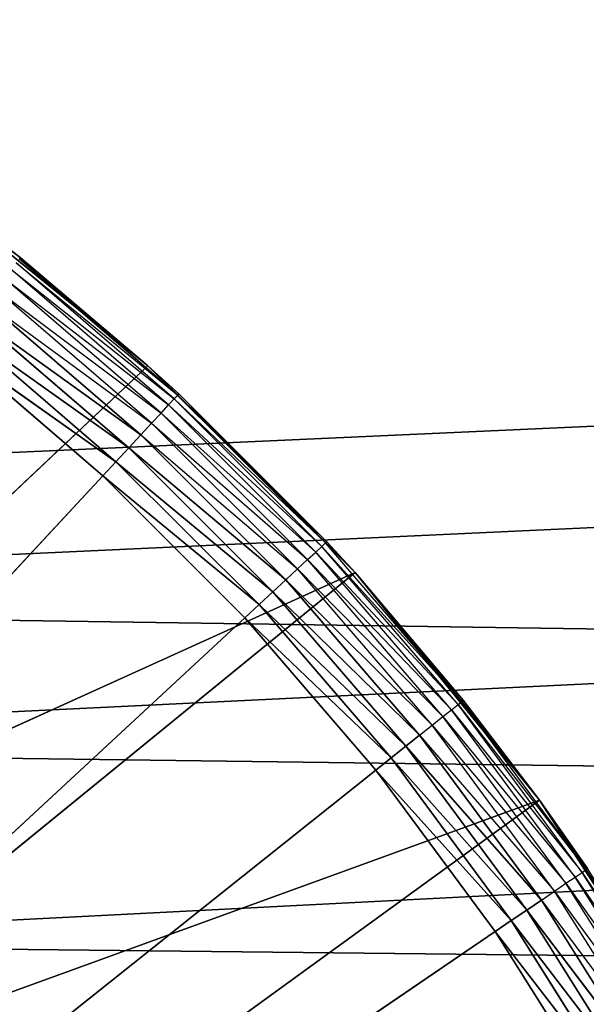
# Model space of a CAD drawing. Extents: x 0.1 to 17.7, y 0.1 to 17.7.
# Tile 264 of 656: x 1.908 to 2.01, y 16.44 to 16.616. Entities that reach past the tile are written whole.
import ezdxf

# ---------------------------------------------------------------- set-up
doc = ezdxf.new("R2010")
doc.units = 0
doc.header["$LTSCALE"] = 2.54
doc.layers.get('0').update_dxf_attribs({"color": 13, "linetype": 'CONTINUOUS'})

# ---------------------------------------------------------------- blocks, each defined once
blk = doc.blocks.new('KOSZ_NA__MIECI_Z_POKRYWK__')
at = {"color": 0}
for p, q in [((1.65754, 16.52681, 10.6), (17.14677, 17.23213, 10.6)), ((1.65754, 16.52681, 10.6), (17.14677, 17.23213, 10.6)), ((1.71647, 16.51102, 10.6), (17.14677, 17.23213, 10.6)), ((1.71647, 16.51102, 10.6), (17.14677, 17.23213, 10.6)), ((17.14677, 17.23213, 10.6), (1.77176, 16.48524, 10.6)), ((17.14677, 17.23213, 10.6), (1.77176, 16.48524, 10.6)), ((1.82174, 16.45025, 10.6), (17.14677, 17.23213, 10.6)), ((1.82174, 16.45025, 10.6), (17.14677, 17.23213, 10.6)), ((1.90851, 16.57305, 10.32), (1.89066, 16.58664, 10.5)), ((1.89066, 16.58664, 10.5), (1.93133, 16.5537, 10.5)), ((1.90851, 16.57305, 10.32), (1.89066, 16.58664, 10.32)), ((1.90851, 16.57305, 10.32), (1.89066, 16.58664, 10.5)), ((1.89066, 16.58664, 10.5), (1.93133, 16.5537, 10.5)), ((1.90851, 16.57305, 10.32), (1.90832, 16.57281, 10.31653)), ((1.93664, 16.54843, 10.31653), (1.90832, 16.57281, 10.31653)), ((1.90851, 16.57305, 10.32), (1.93664, 16.54843, 10.31653)), ((1.93133, 16.5537, 10.32), (1.90851, 16.57305, 10.32)), ((1.90851, 16.57305, 10.32), (1.93133, 16.5537, 10.5)), ((1.90851, 16.57305, 10.32), (1.93133, 16.5537, 10.5)), ((1.93603, 16.54777, 10.31316), (1.90776, 16.5721, 10.31316)), ((1.90776, 16.5721, 10.31316), (1.93664, 16.54843, 10.31653)), ((1.93367, 16.54523, 10.30714), (1.90559, 16.56939, 10.30714)), ((1.90559, 16.56939, 10.30714), (1.93503, 16.54669, 10.31)), ((1.93503, 16.54669, 10.31), (1.90684, 16.57095, 10.31)), ((1.90684, 16.57095, 10.31), (1.93603, 16.54777, 10.31316)), ((1.93199, 16.54342, 10.30468), (1.90406, 16.56746, 10.30468)), ((1.90406, 16.56746, 10.30468), (1.93367, 16.54523, 10.30714)), ((1.90227, 16.56523, 10.30268), (1.93199, 16.54342, 10.30468)), ((1.93005, 16.54133, 10.30268), (1.90227, 16.56523, 10.30268)), ((1.9279, 16.53901, 10.30121), (1.9003, 16.56276, 10.30121)), ((1.9003, 16.56276, 10.30121), (1.93005, 16.54133, 10.30268)), ((1.9003, 16.56276, 10.30121), (1.93005, 16.54133, 10.30268)), ((1.9279, 16.53901, 10.30121), (1.9003, 16.56276, 10.30121)), ((1.92561, 16.53654, 10.3003), (1.89821, 16.56012, 10.3003)), ((1.89821, 16.56012, 10.3003), (1.9279, 16.53901, 10.30121)), ((1.89821, 16.56012, 10.3003), (1.9279, 16.53901, 10.30121)), ((1.92561, 16.53654, 10.3003), (1.89821, 16.56012, 10.3003)), ((1.89604, 16.55741, 10.3), (1.92325, 16.534, 10.3)), ((1.89604, 16.55741, 10.3), (1.92325, 16.534, 10.3)), ((1.89604, 16.55741, 10.3), (1.92561, 16.53654, 10.3003)), ((1.89604, 16.55741, 10.3), (1.92561, 16.53654, 10.3003)), ((1.93133, 16.5537, 10.5), (1.82174, 16.45025, 10.5)), ((1.93133, 16.5537, 10.5), (1.82174, 16.45025, 10.5)), ((1.93133, 16.5537, 10.32), (1.93664, 16.54843, 10.31653)), ((1.93685, 16.54866, 10.32), (1.93133, 16.5537, 10.5)), ((1.93133, 16.5537, 10.5), (1.96834, 16.5167, 10.5)), ((1.93685, 16.54866, 10.32), (1.93133, 16.5537, 10.32)), ((1.93133, 16.5537, 10.32), (1.93133, 16.5537, 10.5)), ((1.93685, 16.54866, 10.32), (1.93133, 16.5537, 10.5)), ((1.93133, 16.5537, 10.32), (1.93133, 16.5537, 10.5)), ((1.93133, 16.5537, 10.5), (1.96834, 16.5167, 10.5)), ((1.93603, 16.54777, 10.31316), (1.93664, 16.54843, 10.31653)), ((1.93685, 16.54866, 10.32), (1.93664, 16.54843, 10.31653)), ((1.96329, 16.52222, 10.32), (1.93664, 16.54843, 10.31653)), ((1.96307, 16.52201, 10.31653), (1.93664, 16.54843, 10.31653)), ((1.96329, 16.52222, 10.32), (1.93685, 16.54866, 10.32)), ((1.93685, 16.54866, 10.32), (1.96834, 16.5167, 10.5)), ((1.93685, 16.54866, 10.32), (1.96834, 16.5167, 10.5)), ((1.93367, 16.54523, 10.30714), (1.93503, 16.54669, 10.31)), ((1.93503, 16.54669, 10.31), (1.93603, 16.54777, 10.31316)), ((1.96133, 16.52039, 10.31), (1.93503, 16.54669, 10.31)), ((1.93503, 16.54669, 10.31), (1.96241, 16.5214, 10.31316)), ((1.96241, 16.5214, 10.31316), (1.93603, 16.54777, 10.31316)), ((1.93603, 16.54777, 10.31316), (1.96307, 16.52201, 10.31653)), ((1.93199, 16.54342, 10.30468), (1.93367, 16.54523, 10.30714)), ((1.95986, 16.51903, 10.30714), (1.93367, 16.54523, 10.30714)), ((1.93367, 16.54523, 10.30714), (1.96133, 16.52039, 10.31)), ((1.93005, 16.54133, 10.30268), (1.93199, 16.54342, 10.30468)), ((1.95805, 16.51736, 10.30468), (1.93199, 16.54342, 10.30468)), ((1.93199, 16.54342, 10.30468), (1.95986, 16.51903, 10.30714)), ((1.9279, 16.53901, 10.30121), (1.93005, 16.54133, 10.30268)), ((1.9279, 16.53901, 10.30121), (1.93005, 16.54133, 10.30268)), ((1.93005, 16.54133, 10.30268), (1.95805, 16.51736, 10.30468)), ((1.95596, 16.51541, 10.30268), (1.93005, 16.54133, 10.30268)), ((1.92561, 16.53654, 10.3003), (1.9279, 16.53901, 10.30121)), ((1.92561, 16.53654, 10.3003), (1.9279, 16.53901, 10.30121)), ((1.95364, 16.51327, 10.30121), (1.9279, 16.53901, 10.30121)), ((1.9279, 16.53901, 10.30121), (1.95596, 16.51541, 10.30268)), ((1.9279, 16.53901, 10.30121), (1.95596, 16.51541, 10.30268)), ((1.95364, 16.51327, 10.30121), (1.9279, 16.53901, 10.30121)), ((1.92325, 16.534, 10.3), (1.92561, 16.53654, 10.3003)), ((1.92325, 16.534, 10.3), (1.92561, 16.53654, 10.3003)), ((1.95118, 16.51098, 10.3003), (1.92561, 16.53654, 10.3003)), ((1.92561, 16.53654, 10.3003), (1.95364, 16.51327, 10.30121)), ((1.92561, 16.53654, 10.3003), (1.95364, 16.51327, 10.30121)), ((1.95118, 16.51098, 10.3003), (1.92561, 16.53654, 10.3003)), ((1.59676, 16.18213, 10.3), (1.92325, 16.534, 10.3)), ((1.59676, 16.18213, 10.3), (1.92325, 16.534, 10.3)), ((1.92325, 16.534, 10.3), (1.94863, 16.50861, 10.3)), ((1.92325, 16.534, 10.3), (1.94863, 16.50861, 10.3)), ((1.92325, 16.534, 10.3), (1.95118, 16.51098, 10.3003)), ((1.92325, 16.534, 10.3), (1.95118, 16.51098, 10.3003)), ((1.96241, 16.5214, 10.31316), (1.96307, 16.52201, 10.31653)), ((1.96329, 16.52222, 10.32), (1.96307, 16.52201, 10.31653)), ((1.96834, 16.5167, 10.32), (1.96307, 16.52201, 10.31653)), ((1.98744, 16.49369, 10.31653), (1.96307, 16.52201, 10.31653)), ((1.96834, 16.5167, 10.32), (1.96329, 16.52222, 10.32)), ((1.96329, 16.52222, 10.32), (1.96834, 16.5167, 10.5)), ((1.96329, 16.52222, 10.32), (1.96834, 16.5167, 10.5)), ((1.95986, 16.51903, 10.30714), (1.96133, 16.52039, 10.31)), ((1.96133, 16.52039, 10.31), (1.96241, 16.5214, 10.31316)), ((1.98559, 16.4922, 10.31), (1.96133, 16.52039, 10.31)), ((1.96133, 16.52039, 10.31), (1.98674, 16.49312, 10.31316)), ((1.98674, 16.49312, 10.31316), (1.96241, 16.5214, 10.31316)), ((1.96241, 16.5214, 10.31316), (1.98744, 16.49369, 10.31653)), ((1.95805, 16.51736, 10.30468), (1.95986, 16.51903, 10.30714)), ((1.98402, 16.49096, 10.30714), (1.95986, 16.51903, 10.30714)), ((1.95986, 16.51903, 10.30714), (1.98559, 16.4922, 10.31)), ((1.96834, 16.5167, 10.5), (1.82174, 16.45025, 10.5)), ((1.96834, 16.5167, 10.5), (1.82174, 16.45025, 10.5)), ((1.96834, 16.5167, 10.5), (1.8519, 16.42172, 10.5)), ((1.96834, 16.5167, 10.5), (1.8519, 16.42172, 10.5)), ((1.95596, 16.51541, 10.30268), (1.95805, 16.51736, 10.30468)), ((1.98209, 16.48942, 10.30468), (1.95805, 16.51736, 10.30468)), ((1.95805, 16.51736, 10.30468), (1.98402, 16.49096, 10.30714)), ((1.96834, 16.5167, 10.32), (1.98744, 16.49369, 10.31653)), ((1.96834, 16.5167, 10.32), (1.96834, 16.5167, 10.5)), ((1.96834, 16.5167, 10.5), (1.98768, 16.49388, 10.32)), ((1.98768, 16.49388, 10.32), (1.96834, 16.5167, 10.32)), ((1.96834, 16.5167, 10.5), (1.98768, 16.49388, 10.32)), ((1.96834, 16.5167, 10.5), (2.00127, 16.47602, 10.5)), ((1.96834, 16.5167, 10.32), (1.96834, 16.5167, 10.5)), ((1.96834, 16.5167, 10.5), (2.00127, 16.47602, 10.5)), ((1.95364, 16.51327, 10.30121), (1.95596, 16.51541, 10.30268)), ((1.95364, 16.51327, 10.30121), (1.95596, 16.51541, 10.30268)), ((1.95596, 16.51541, 10.30268), (1.98209, 16.48942, 10.30468)), ((1.97986, 16.48764, 10.30268), (1.95596, 16.51541, 10.30268)), ((1.95118, 16.51098, 10.3003), (1.95364, 16.51327, 10.30121)), ((1.95118, 16.51098, 10.3003), (1.95364, 16.51327, 10.30121)), ((1.97739, 16.48567, 10.30121), (1.95364, 16.51327, 10.30121)), ((1.95364, 16.51327, 10.30121), (1.97986, 16.48764, 10.30268)), ((1.95364, 16.51327, 10.30121), (1.97986, 16.48764, 10.30268)), ((1.97739, 16.48567, 10.30121), (1.95364, 16.51327, 10.30121)), ((1.71647, 16.51102, 10.5), (15.76787, 16.30184, 10.5)), ((1.71647, 16.51102, 10.5), (15.76787, 16.30184, 10.5)), ((1.94863, 16.50861, 10.3), (1.95118, 16.51098, 10.3003)), ((1.94863, 16.50861, 10.3), (1.95118, 16.51098, 10.3003)), ((1.97476, 16.48357, 10.3003), (1.95118, 16.51098, 10.3003)), ((1.95118, 16.51098, 10.3003), (1.97739, 16.48567, 10.30121)), ((1.95118, 16.51098, 10.3003), (1.97739, 16.48567, 10.30121)), ((1.97476, 16.48357, 10.3003), (1.95118, 16.51098, 10.3003)), ((1.94863, 16.50861, 10.3), (1.59676, 16.18213, 10.3)), ((1.94863, 16.50861, 10.3), (1.59676, 16.18213, 10.3)), ((1.94863, 16.50861, 10.3), (1.97204, 16.48141, 10.3)), ((1.94863, 16.50861, 10.3), (1.97204, 16.48141, 10.3)), ((1.94863, 16.50861, 10.3), (1.97476, 16.48357, 10.3003)), ((1.94863, 16.50861, 10.3), (1.97476, 16.48357, 10.3003)), ((1.98674, 16.49312, 10.31316), (1.98744, 16.49369, 10.31653)), ((1.98768, 16.49388, 10.32), (1.98744, 16.49369, 10.31653)), ((2.00963, 16.46362, 10.31653), (1.98744, 16.49369, 10.31653)), ((1.98744, 16.49369, 10.31653), (2.00127, 16.47602, 10.32)), ((2.00127, 16.47602, 10.5), (1.98768, 16.49388, 10.32)), ((2.00127, 16.47602, 10.5), (1.98768, 16.49388, 10.32)), ((2.00127, 16.47602, 10.32), (1.98768, 16.49388, 10.32)), ((1.98402, 16.49096, 10.30714), (1.98559, 16.4922, 10.31)), ((1.98559, 16.4922, 10.31), (1.98674, 16.49312, 10.31316)), ((2.00767, 16.46228, 10.31), (1.98559, 16.4922, 10.31)), ((1.98559, 16.4922, 10.31), (2.00889, 16.46311, 10.31316)), ((2.00889, 16.46311, 10.31316), (1.98674, 16.49312, 10.31316)), ((1.98674, 16.49312, 10.31316), (2.00963, 16.46362, 10.31653)), ((1.98209, 16.48942, 10.30468), (1.98402, 16.49096, 10.30714)), ((2.00602, 16.46115, 10.30714), (1.98402, 16.49096, 10.30714)), ((1.98402, 16.49096, 10.30714), (2.00767, 16.46228, 10.31)), ((1.97986, 16.48764, 10.30268), (1.98209, 16.48942, 10.30468)), ((2.00398, 16.45977, 10.30468), (1.98209, 16.48942, 10.30468)), ((1.98209, 16.48942, 10.30468), (2.00602, 16.46115, 10.30714)), ((1.97739, 16.48567, 10.30121), (1.97986, 16.48764, 10.30268)), ((1.97739, 16.48567, 10.30121), (1.97986, 16.48764, 10.30268)), ((1.97986, 16.48764, 10.30268), (2.00398, 16.45977, 10.30468)), ((2.00162, 16.45816, 10.30268), (1.97986, 16.48764, 10.30268)), ((1.77176, 16.48524, 10.5), (15.76787, 16.30184, 10.5)), ((1.77176, 16.48524, 10.5), (15.76787, 16.30184, 10.5)), ((1.97476, 16.48357, 10.3003), (1.97739, 16.48567, 10.30121)), ((1.97476, 16.48357, 10.3003), (1.97739, 16.48567, 10.30121)), ((1.99901, 16.45638, 10.30121), (1.97739, 16.48567, 10.30121)), ((1.97739, 16.48567, 10.30121), (2.00162, 16.45816, 10.30268)), ((1.97739, 16.48567, 10.30121), (2.00162, 16.45816, 10.30268)), ((1.99901, 16.45638, 10.30121), (1.97739, 16.48567, 10.30121)), ((1.97204, 16.48141, 10.3), (1.97476, 16.48357, 10.3003)), ((1.97204, 16.48141, 10.3), (1.97476, 16.48357, 10.3003)), ((1.99623, 16.45448, 10.3003), (1.97476, 16.48357, 10.3003)), ((1.97476, 16.48357, 10.3003), (1.99901, 16.45638, 10.30121)), ((1.97476, 16.48357, 10.3003), (1.99901, 16.45638, 10.30121)), ((1.99623, 16.45448, 10.3003), (1.97476, 16.48357, 10.3003)), ((1.97204, 16.48141, 10.3), (1.59676, 16.18213, 10.3)), ((1.97204, 16.48141, 10.3), (1.59676, 16.18213, 10.3)), ((1.97204, 16.48141, 10.3), (1.99336, 16.45252, 10.3)), ((1.97204, 16.48141, 10.3), (1.99336, 16.45252, 10.3)), ((1.97204, 16.48141, 10.3), (1.99623, 16.45448, 10.3003)), ((1.97204, 16.48141, 10.3), (1.99623, 16.45448, 10.3003)), ((2.00127, 16.47602, 10.5), (1.8519, 16.42172, 10.5)), ((2.00127, 16.47602, 10.5), (1.8519, 16.42172, 10.5)), ((2.00127, 16.47602, 10.5), (1.87992, 16.38786, 10.5)), ((2.00127, 16.47602, 10.5), (1.87992, 16.38786, 10.5)), ((2.00127, 16.47602, 10.32), (2.00963, 16.46362, 10.31653)), ((2.00988, 16.46379, 10.32), (2.00127, 16.47602, 10.5)), ((2.00127, 16.47602, 10.5), (2.02978, 16.43213, 10.5)), ((2.00127, 16.47602, 10.5), (2.00127, 16.47602, 10.32)), ((2.00127, 16.47602, 10.5), (2.00127, 16.47602, 10.32)), ((2.00988, 16.46379, 10.32), (2.00127, 16.47602, 10.5)), ((2.00988, 16.46379, 10.32), (2.00127, 16.47602, 10.32)), ((2.00127, 16.47602, 10.5), (2.02978, 16.43213, 10.5)), ((2.00889, 16.46311, 10.31316), (2.00963, 16.46362, 10.31653)), ((2.00988, 16.46379, 10.32), (2.00963, 16.46362, 10.31653)), ((2.02978, 16.43213, 10.32), (2.00963, 16.46362, 10.31653)), ((2.02951, 16.43198, 10.31653), (2.00963, 16.46362, 10.31653)), ((2.00602, 16.46115, 10.30714), (2.00767, 16.46228, 10.31)), ((2.00767, 16.46228, 10.31), (2.00889, 16.46311, 10.31316)), ((2.02746, 16.43079, 10.31), (2.00767, 16.46228, 10.31)), ((2.00767, 16.46228, 10.31), (2.02873, 16.43153, 10.31316)), ((2.02873, 16.43153, 10.31316), (2.00889, 16.46311, 10.31316)), ((2.00889, 16.46311, 10.31316), (2.02951, 16.43198, 10.31653)), ((2.00398, 16.45977, 10.30468), (2.00602, 16.46115, 10.30714)), ((2.02573, 16.42979, 10.30714), (2.00602, 16.46115, 10.30714)), ((2.00602, 16.46115, 10.30714), (2.02746, 16.43079, 10.31)), ((2.00162, 16.45816, 10.30268), (2.00398, 16.45977, 10.30468)), ((2.02359, 16.42856, 10.30468), (2.00398, 16.45977, 10.30468)), ((2.00398, 16.45977, 10.30468), (2.02573, 16.42979, 10.30714)), ((1.99901, 16.45638, 10.30121), (2.00162, 16.45816, 10.30268)), ((1.99901, 16.45638, 10.30121), (2.00162, 16.45816, 10.30268)), ((2.00162, 16.45816, 10.30268), (2.02359, 16.42856, 10.30468)), ((2.02112, 16.42713, 10.30268), (2.00162, 16.45816, 10.30268)), ((1.99623, 16.45448, 10.3003), (1.99901, 16.45638, 10.30121)), ((1.99623, 16.45448, 10.3003), (1.99901, 16.45638, 10.30121)), ((2.01838, 16.42555, 10.30121), (1.99901, 16.45638, 10.30121)), ((1.99901, 16.45638, 10.30121), (2.02112, 16.42713, 10.30268)), ((1.99901, 16.45638, 10.30121), (2.02112, 16.42713, 10.30268)), ((2.01838, 16.42555, 10.30121), (1.99901, 16.45638, 10.30121)), ((1.99336, 16.45252, 10.3), (1.99623, 16.45448, 10.3003)), ((1.99336, 16.45252, 10.3), (1.99623, 16.45448, 10.3003)), ((2.01546, 16.42387, 10.3003), (1.99623, 16.45448, 10.3003)), ((1.99623, 16.45448, 10.3003), (2.01838, 16.42555, 10.30121)), ((1.99623, 16.45448, 10.3003), (2.01838, 16.42555, 10.30121)), ((2.01546, 16.42387, 10.3003), (1.99623, 16.45448, 10.3003)), ((1.59676, 16.18213, 10.3), (1.99336, 16.45252, 10.3)), ((1.59676, 16.18213, 10.3), (1.99336, 16.45252, 10.3)), ((1.99336, 16.45252, 10.3), (2.01246, 16.42213, 10.3)), ((1.99336, 16.45252, 10.3), (2.01246, 16.42213, 10.3)), ((1.99336, 16.45252, 10.3), (2.01546, 16.42387, 10.3003)), ((1.99336, 16.45252, 10.3), (2.01546, 16.42387, 10.3003)), ((1.82174, 16.45025, 10.5), (15.76787, 16.30184, 10.5)), ((1.82174, 16.45025, 10.5), (15.76787, 16.30184, 10.5))]:
    blk.add_line(p, q, dxfattribs=at)
mesh = blk.add_polyface(dxfattribs=at)
corners = [(8.50284, 8.81267, 31.6), (8.49676, 8.88213, 31.6), (0.29676, 17.48213, 31.6)]
mesh.append_faces([[corners[k] for k in face] for face in [(0, 1, 2)]], dxfattribs={"color": 0})
mesh = blk.add_polyface(dxfattribs=at)
corners = [(8.50284, 8.81267, 31.6), (0.29676, 17.48213, 31.6), (0.29676, 0.28213, 31.6)]
mesh.append_faces([[corners[k] for k in face] for face in [(0, 1, 2)]], dxfattribs={"color": 0})
mesh = blk.add_polyface(dxfattribs=at)
corners = [(8.50284, 8.95159, 31.6), (0.29676, 17.48213, 31.6), (8.49676, 8.88213, 31.6)]
mesh.append_faces([[corners[k] for k in face] for face in [(0, 1, 2)]], dxfattribs={"color": 0})
mesh = blk.add_polyface(dxfattribs=at)
corners = [(8.52089, 9.01894, 31.6), (0.29676, 17.48213, 31.6), (8.50284, 8.95159, 31.6)]
mesh.append_faces([[corners[k] for k in face] for face in [(0, 1, 2)]], dxfattribs={"color": 0})
mesh = blk.add_polyface(dxfattribs=at)
corners = [(8.55035, 9.08213, 31.6), (0.29676, 17.48213, 31.6), (8.52089, 9.01894, 31.6)]
mesh.append_faces([[corners[k] for k in face] for face in [(0, 1, 2)]], dxfattribs={"color": 0})
mesh = blk.add_polyface(dxfattribs=at)
corners = [(8.59035, 9.13924, 31.6), (0.29676, 17.48213, 31.6), (8.55035, 9.08213, 31.6)]
mesh.append_faces([[corners[k] for k in face] for face in [(0, 1, 2)]], dxfattribs={"color": 0})
mesh = blk.add_polyface(dxfattribs=at)
corners = [(8.63965, 9.18855, 31.6), (0.29676, 17.48213, 31.6), (8.59035, 9.13924, 31.6)]
mesh.append_faces([[corners[k] for k in face] for face in [(0, 1, 2)]], dxfattribs={"color": 0})
mesh = blk.add_polyface(dxfattribs=at)
corners = [(8.69676, 9.22854, 31.6), (0.29676, 17.48213, 31.6), (8.63965, 9.18855, 31.6)]
mesh.append_faces([[corners[k] for k in face] for face in [(0, 1, 2)]], dxfattribs={"color": 0})
mesh = blk.add_polyface(dxfattribs=at)
corners = [(8.75996, 9.25801, 31.6), (0.29676, 17.48213, 31.6), (8.69676, 9.22854, 31.6)]
mesh.append_faces([[corners[k] for k in face] for face in [(0, 1, 2)]], dxfattribs={"color": 0})
mesh = blk.add_polyface(dxfattribs=at)
corners = [(8.82731, 9.27605, 31.6), (0.29676, 17.48213, 31.6), (8.75996, 9.25801, 31.6)]
mesh.append_faces([[corners[k] for k in face] for face in [(0, 1, 2)]], dxfattribs={"color": 0})
mesh = blk.add_polyface(dxfattribs=at)
corners = [(17.49677, 17.48213, 31.6), (0.29676, 17.48213, 31.6), (8.82731, 9.27605, 31.6)]
mesh.append_faces([[corners[k] for k in face] for face in [(0, 1, 2)]], dxfattribs={"color": 0})
mesh = blk.add_polyface(dxfattribs=at)
corners = [(17.49677, 0.28213, 31.5), (0.29676, 0.28213, 31.5), (0.29676, 17.48213, 31.5)]
mesh.append_faces([[corners[k] for k in face] for face in [(0, 1, 2)]], dxfattribs={"color": 0})
mesh = blk.add_polyface(dxfattribs=at)
corners = [(17.49677, 0.28213, 31.5), (0.29676, 17.48213, 31.5), (17.49677, 17.48213, 31.5)]
mesh.append_faces([[corners[k] for k in face] for face in [(0, 1, 2)]], dxfattribs={"color": 0})
mesh = blk.add_polyface(dxfattribs=at)
corners = [(15.92177, 16.48524, 10.5), (15.87179, 16.45025, 10.5), (0.54677, 17.23213, 10.5)]
mesh.append_faces([[corners[k] for k in face] for face in [(0, 1, 2)]], dxfattribs={"color": 0})
mesh = blk.add_polyface(dxfattribs=at)
corners = [(15.87179, 16.45025, 10.5), (15.82865, 16.40711, 10.5), (0.54677, 17.23213, 10.5)]
mesh.append_faces([[corners[k] for k in face] for face in [(0, 1, 2)]], dxfattribs={"color": 0})
mesh = blk.add_polyface(dxfattribs=at)
corners = [(15.82865, 16.40711, 10.5), (15.79366, 16.35713, 10.5), (0.54677, 17.23213, 10.5)]
mesh.append_faces([[corners[k] for k in face] for face in [(0, 1, 2)]], dxfattribs={"color": 0})
mesh = blk.add_polyface(dxfattribs=at)
corners = [(15.79366, 16.35713, 10.5), (15.76787, 16.30184, 10.5), (0.54677, 17.23213, 10.5)]
mesh.append_faces([[corners[k] for k in face] for face in [(0, 1, 2)]], dxfattribs={"color": 0})
mesh = blk.add_polyface(dxfattribs=at)
corners = [(17.14677, 17.23213, 10.5), (16.03599, 16.52681, 10.5), (0.54677, 17.23213, 10.5)]
mesh.append_faces([[corners[k] for k in face] for face in [(0, 1, 2)]], dxfattribs={"color": 0})
mesh = blk.add_polyface(dxfattribs=at)
corners = [(16.03599, 16.52681, 10.5), (15.97706, 16.51102, 10.5), (0.54677, 17.23213, 10.5)]
mesh.append_faces([[corners[k] for k in face] for face in [(0, 1, 2)]], dxfattribs={"color": 0})
mesh = blk.add_polyface(dxfattribs=at)
corners = [(15.97706, 16.51102, 10.5), (15.92177, 16.48524, 10.5), (0.54677, 17.23213, 10.5)]
mesh.append_faces([[corners[k] for k in face] for face in [(0, 1, 2)]], dxfattribs={"color": 0})
mesh = blk.add_polyface(dxfattribs=at)
corners = [(15.76787, 16.30184, 10.5), (1.71647, 16.51102, 10.5), (0.54677, 17.23213, 10.5)]
mesh.append_faces([[corners[k] for k in face] for face in [(0, 1, 2)]], dxfattribs={"color": 0})
mesh = blk.add_polyface(dxfattribs=at)
corners = [(17.14677, 17.23213, 10.6), (0.54677, 17.23213, 10.6), (1.65754, 16.52681, 10.6)]
mesh.append_faces([[corners[k] for k in face] for face in [(0, 1, 2)]], dxfattribs={"color": 0})
mesh = blk.add_polyface(dxfattribs=at)
corners = [(17.14677, 17.23213, 10.6), (1.65754, 16.52681, 10.6), (1.71647, 16.51102, 10.6)]
mesh.append_faces([[corners[k] for k in face] for face in [(0, 1, 2)]], dxfattribs={"color": 0})
mesh = blk.add_polyface(dxfattribs=at)
corners = [(17.14677, 17.23213, 10.6), (1.71647, 16.51102, 10.6), (1.77176, 16.48524, 10.6)]
mesh.append_faces([[corners[k] for k in face] for face in [(0, 1, 2)]], dxfattribs={"color": 0})
mesh = blk.add_polyface(dxfattribs=at)
corners = [(17.14677, 17.23213, 10.6), (1.77176, 16.48524, 10.6), (1.82174, 16.45025, 10.6)]
mesh.append_faces([[corners[k] for k in face] for face in [(0, 1, 2)]], dxfattribs={"color": 0})
mesh = blk.add_polyface(dxfattribs=at)
corners = [(17.14677, 17.23213, 10.6), (1.82174, 16.45025, 10.6), (1.86488, 16.40711, 10.6)]
mesh.append_faces([[corners[k] for k in face] for face in [(0, 1, 2)]], dxfattribs={"color": 0})
mesh = blk.add_polyface(dxfattribs=at)
corners = [(17.14677, 17.23213, 10.6), (1.86488, 16.40711, 10.6), (1.89987, 16.35713, 10.6)]
mesh.append_faces([[corners[k] for k in face] for face in [(0, 1, 2)]], dxfattribs={"color": 0})
mesh = blk.add_polyface(dxfattribs=at)
corners = [(17.14677, 17.23213, 10.6), (1.89987, 16.35713, 10.6), (1.92566, 16.30184, 10.6)]
mesh.append_faces([[corners[k] for k in face] for face in [(0, 1, 2)]], dxfattribs={"color": 0})
mesh = blk.add_polyface(dxfattribs=at)
corners = [(17.14677, 17.23213, 10.6), (1.92566, 16.30184, 10.6), (15.97706, 16.51102, 10.6)]
mesh.append_faces([[corners[k] for k in face] for face in [(0, 1, 2)]], dxfattribs={"color": 0})
mesh = blk.add_polyface(dxfattribs=at)
corners = [(1.93133, 16.5537, 10.5), (1.89066, 16.58664, 10.5), (1.82174, 16.45025, 10.5)]
mesh.append_faces([[corners[k] for k in face] for face in [(0, 1, 2)]], dxfattribs={"color": 0})
mesh = blk.add_polyface(dxfattribs=at)
corners = [(1.93133, 16.5537, 10.5), (1.90851, 16.57305, 10.32), (1.89066, 16.58664, 10.5)]
mesh.append_faces([[corners[k] for k in face] for face in [(0, 1, 2)]], dxfattribs={"color": 0})
mesh = blk.add_polyface(dxfattribs=at)
corners = [(1.89066, 16.58664, 10.5), (1.90851, 16.57305, 10.32), (1.89066, 16.58664, 10.32)]
mesh.append_faces([[corners[k] for k in face] for face in [(0, 1, 2)]], dxfattribs={"color": 0})
mesh = blk.add_polyface(dxfattribs=at)
corners = [(1.93133, 16.5537, 10.5), (1.93133, 16.5537, 10.32), (1.90851, 16.57305, 10.32)]
mesh.append_faces([[corners[k] for k in face] for face in [(0, 1, 2)]], dxfattribs={"color": 0})
mesh = blk.add_polyface(dxfattribs=at)
corners = [(1.93005, 16.54133, 10.30268), (1.9003, 16.56276, 10.30121), (1.90227, 16.56523, 10.30268)]
mesh.append_faces([[corners[k] for k in face] for face in [(0, 1, 2)]], dxfattribs={"color": 0})
mesh = blk.add_polyface(dxfattribs=at)
corners = [(1.9279, 16.53901, 10.30121), (1.89821, 16.56012, 10.3003), (1.9003, 16.56276, 10.30121)]
mesh.append_faces([[corners[k] for k in face] for face in [(0, 1, 2)]], dxfattribs={"color": 0})
mesh = blk.add_polyface(dxfattribs=at)
corners = [(1.93005, 16.54133, 10.30268), (1.9279, 16.53901, 10.30121), (1.9003, 16.56276, 10.30121)]
mesh.append_faces([[corners[k] for k in face] for face in [(0, 1, 2)]], dxfattribs={"color": 0})
mesh = blk.add_polyface(dxfattribs=at)
corners = [(1.92561, 16.53654, 10.3003), (1.89604, 16.55741, 10.3), (1.89821, 16.56012, 10.3003)]
mesh.append_faces([[corners[k] for k in face] for face in [(0, 1, 2)]], dxfattribs={"color": 0})
mesh = blk.add_polyface(dxfattribs=at)
corners = [(1.9279, 16.53901, 10.30121), (1.92561, 16.53654, 10.3003), (1.89821, 16.56012, 10.3003)]
mesh.append_faces([[corners[k] for k in face] for face in [(0, 1, 2)]], dxfattribs={"color": 0})
mesh = blk.add_polyface(dxfattribs=at)
corners = [(1.92325, 16.534, 10.3), (1.59676, 16.18213, 10.3), (1.89604, 16.55741, 10.3)]
mesh.append_faces([[corners[k] for k in face] for face in [(0, 1, 2)]], dxfattribs={"color": 0})
mesh = blk.add_polyface(dxfattribs=at)
corners = [(1.92561, 16.53654, 10.3003), (1.92325, 16.534, 10.3), (1.89604, 16.55741, 10.3)]
mesh.append_faces([[corners[k] for k in face] for face in [(0, 1, 2)]], dxfattribs={"color": 0})
mesh = blk.add_polyface(dxfattribs=at)
corners = [(1.96834, 16.5167, 10.5), (1.93133, 16.5537, 10.5), (1.82174, 16.45025, 10.5)]
mesh.append_faces([[corners[k] for k in face] for face in [(0, 1, 2)]], dxfattribs={"color": 0})
mesh = blk.add_polyface(dxfattribs=at)
corners = [(1.93133, 16.5537, 10.5), (1.96834, 16.5167, 10.5), (1.93685, 16.54866, 10.32)]
mesh.append_faces([[corners[k] for k in face] for face in [(0, 1, 2)]], dxfattribs={"color": 0})
mesh = blk.add_polyface(dxfattribs=at)
corners = [(1.93133, 16.5537, 10.5), (1.93685, 16.54866, 10.32), (1.93133, 16.5537, 10.32)]
mesh.append_faces([[corners[k] for k in face] for face in [(0, 1, 2)]], dxfattribs={"color": 0})
mesh = blk.add_polyface(dxfattribs=at)
corners = [(1.96834, 16.5167, 10.5), (1.96329, 16.52222, 10.32), (1.93685, 16.54866, 10.32)]
mesh.append_faces([[corners[k] for k in face] for face in [(0, 1, 2)]], dxfattribs={"color": 0})
mesh = blk.add_polyface(dxfattribs=at)
corners = [(1.95596, 16.51541, 10.30268), (1.9279, 16.53901, 10.30121), (1.93005, 16.54133, 10.30268)]
mesh.append_faces([[corners[k] for k in face] for face in [(0, 1, 2)]], dxfattribs={"color": 0})
mesh = blk.add_polyface(dxfattribs=at)
corners = [(1.95364, 16.51327, 10.30121), (1.92561, 16.53654, 10.3003), (1.9279, 16.53901, 10.30121)]
mesh.append_faces([[corners[k] for k in face] for face in [(0, 1, 2)]], dxfattribs={"color": 0})
mesh = blk.add_polyface(dxfattribs=at)
corners = [(1.95596, 16.51541, 10.30268), (1.95364, 16.51327, 10.30121), (1.9279, 16.53901, 10.30121)]
mesh.append_faces([[corners[k] for k in face] for face in [(0, 1, 2)]], dxfattribs={"color": 0})
mesh = blk.add_polyface(dxfattribs=at)
corners = [(1.95118, 16.51098, 10.3003), (1.92325, 16.534, 10.3), (1.92561, 16.53654, 10.3003)]
mesh.append_faces([[corners[k] for k in face] for face in [(0, 1, 2)]], dxfattribs={"color": 0})
mesh = blk.add_polyface(dxfattribs=at)
corners = [(1.95364, 16.51327, 10.30121), (1.95118, 16.51098, 10.3003), (1.92561, 16.53654, 10.3003)]
mesh.append_faces([[corners[k] for k in face] for face in [(0, 1, 2)]], dxfattribs={"color": 0})
mesh = blk.add_polyface(dxfattribs=at)
corners = [(1.94863, 16.50861, 10.3), (1.59676, 16.18213, 10.3), (1.92325, 16.534, 10.3)]
mesh.append_faces([[corners[k] for k in face] for face in [(0, 1, 2)]], dxfattribs={"color": 0})
mesh = blk.add_polyface(dxfattribs=at)
corners = [(1.95118, 16.51098, 10.3003), (1.94863, 16.50861, 10.3), (1.92325, 16.534, 10.3)]
mesh.append_faces([[corners[k] for k in face] for face in [(0, 1, 2)]], dxfattribs={"color": 0})
mesh = blk.add_polyface(dxfattribs=at)
corners = [(1.96329, 16.52222, 10.32), (1.96834, 16.5167, 10.5), (1.96834, 16.5167, 10.32)]
mesh.append_faces([[corners[k] for k in face] for face in [(0, 1, 2)]], dxfattribs={"color": 0})
mesh = blk.add_polyface(dxfattribs=at)
corners = [(1.96834, 16.5167, 10.5), (1.82174, 16.45025, 10.5), (1.8519, 16.42172, 10.5)]
mesh.append_faces([[corners[k] for k in face] for face in [(0, 1, 2)]], dxfattribs={"color": 0})
mesh = blk.add_polyface(dxfattribs=at)
corners = [(2.00127, 16.47602, 10.5), (1.96834, 16.5167, 10.5), (1.8519, 16.42172, 10.5)]
mesh.append_faces([[corners[k] for k in face] for face in [(0, 1, 2)]], dxfattribs={"color": 0})
mesh = blk.add_polyface(dxfattribs=at)
corners = [(1.96834, 16.5167, 10.5), (1.98768, 16.49388, 10.32), (1.96834, 16.5167, 10.32)]
mesh.append_faces([[corners[k] for k in face] for face in [(0, 1, 2)]], dxfattribs={"color": 0})
mesh = blk.add_polyface(dxfattribs=at)
corners = [(1.96834, 16.5167, 10.5), (2.00127, 16.47602, 10.5), (1.98768, 16.49388, 10.32)]
mesh.append_faces([[corners[k] for k in face] for face in [(0, 1, 2)]], dxfattribs={"color": 0})
mesh = blk.add_polyface(dxfattribs=at)
corners = [(1.97986, 16.48764, 10.30268), (1.95364, 16.51327, 10.30121), (1.95596, 16.51541, 10.30268)]
mesh.append_faces([[corners[k] for k in face] for face in [(0, 1, 2)]], dxfattribs={"color": 0})
mesh = blk.add_polyface(dxfattribs=at)
corners = [(1.97739, 16.48567, 10.30121), (1.95118, 16.51098, 10.3003), (1.95364, 16.51327, 10.30121)]
mesh.append_faces([[corners[k] for k in face] for face in [(0, 1, 2)]], dxfattribs={"color": 0})
mesh = blk.add_polyface(dxfattribs=at)
corners = [(1.97986, 16.48764, 10.30268), (1.97739, 16.48567, 10.30121), (1.95364, 16.51327, 10.30121)]
mesh.append_faces([[corners[k] for k in face] for face in [(0, 1, 2)]], dxfattribs={"color": 0})
mesh = blk.add_polyface(dxfattribs=at)
corners = [(15.76787, 16.30184, 10.5), (1.77176, 16.48524, 10.5), (1.71647, 16.51102, 10.5)]
mesh.append_faces([[corners[k] for k in face] for face in [(0, 1, 2)]], dxfattribs={"color": 0})
mesh = blk.add_polyface(dxfattribs=at)
corners = [(15.97706, 16.51102, 10.6), (1.92566, 16.30184, 10.6), (15.92177, 16.48524, 10.6)]
mesh.append_faces([[corners[k] for k in face] for face in [(0, 1, 2)]], dxfattribs={"color": 0})
mesh = blk.add_polyface(dxfattribs=at)
corners = [(1.97476, 16.48357, 10.3003), (1.94863, 16.50861, 10.3), (1.95118, 16.51098, 10.3003)]
mesh.append_faces([[corners[k] for k in face] for face in [(0, 1, 2)]], dxfattribs={"color": 0})
mesh = blk.add_polyface(dxfattribs=at)
corners = [(1.97739, 16.48567, 10.30121), (1.97476, 16.48357, 10.3003), (1.95118, 16.51098, 10.3003)]
mesh.append_faces([[corners[k] for k in face] for face in [(0, 1, 2)]], dxfattribs={"color": 0})
mesh = blk.add_polyface(dxfattribs=at)
corners = [(1.97204, 16.48141, 10.3), (1.59676, 16.18213, 10.3), (1.94863, 16.50861, 10.3)]
mesh.append_faces([[corners[k] for k in face] for face in [(0, 1, 2)]], dxfattribs={"color": 0})
mesh = blk.add_polyface(dxfattribs=at)
corners = [(1.97476, 16.48357, 10.3003), (1.97204, 16.48141, 10.3), (1.94863, 16.50861, 10.3)]
mesh.append_faces([[corners[k] for k in face] for face in [(0, 1, 2)]], dxfattribs={"color": 0})
mesh = blk.add_polyface(dxfattribs=at)
corners = [(1.98768, 16.49388, 10.32), (2.00127, 16.47602, 10.5), (2.00127, 16.47602, 10.32)]
mesh.append_faces([[corners[k] for k in face] for face in [(0, 1, 2)]], dxfattribs={"color": 0})
mesh = blk.add_polyface(dxfattribs=at)
corners = [(2.00162, 16.45816, 10.30268), (1.97739, 16.48567, 10.30121), (1.97986, 16.48764, 10.30268)]
mesh.append_faces([[corners[k] for k in face] for face in [(0, 1, 2)]], dxfattribs={"color": 0})
mesh = blk.add_polyface(dxfattribs=at)
corners = [(15.76787, 16.30184, 10.5), (1.82174, 16.45025, 10.5), (1.77176, 16.48524, 10.5)]
mesh.append_faces([[corners[k] for k in face] for face in [(0, 1, 2)]], dxfattribs={"color": 0})
mesh = blk.add_polyface(dxfattribs=at)
corners = [(15.92177, 16.48524, 10.6), (1.92566, 16.30184, 10.6), (15.87179, 16.45025, 10.6)]
mesh.append_faces([[corners[k] for k in face] for face in [(0, 1, 2)]], dxfattribs={"color": 0})
mesh = blk.add_polyface(dxfattribs=at)
corners = [(1.99901, 16.45638, 10.30121), (1.97476, 16.48357, 10.3003), (1.97739, 16.48567, 10.30121)]
mesh.append_faces([[corners[k] for k in face] for face in [(0, 1, 2)]], dxfattribs={"color": 0})
mesh = blk.add_polyface(dxfattribs=at)
corners = [(2.00162, 16.45816, 10.30268), (1.99901, 16.45638, 10.30121), (1.97739, 16.48567, 10.30121)]
mesh.append_faces([[corners[k] for k in face] for face in [(0, 1, 2)]], dxfattribs={"color": 0})
mesh = blk.add_polyface(dxfattribs=at)
corners = [(1.99623, 16.45448, 10.3003), (1.97204, 16.48141, 10.3), (1.97476, 16.48357, 10.3003)]
mesh.append_faces([[corners[k] for k in face] for face in [(0, 1, 2)]], dxfattribs={"color": 0})
mesh = blk.add_polyface(dxfattribs=at)
corners = [(1.99901, 16.45638, 10.30121), (1.99623, 16.45448, 10.3003), (1.97476, 16.48357, 10.3003)]
mesh.append_faces([[corners[k] for k in face] for face in [(0, 1, 2)]], dxfattribs={"color": 0})
mesh = blk.add_polyface(dxfattribs=at)
corners = [(1.99336, 16.45252, 10.3), (1.59676, 16.18213, 10.3), (1.97204, 16.48141, 10.3)]
mesh.append_faces([[corners[k] for k in face] for face in [(0, 1, 2)]], dxfattribs={"color": 0})
mesh = blk.add_polyface(dxfattribs=at)
corners = [(1.99623, 16.45448, 10.3003), (1.99336, 16.45252, 10.3), (1.97204, 16.48141, 10.3)]
mesh.append_faces([[corners[k] for k in face] for face in [(0, 1, 2)]], dxfattribs={"color": 0})
mesh = blk.add_polyface(dxfattribs=at)
corners = [(2.00127, 16.47602, 10.5), (1.8519, 16.42172, 10.5), (1.87992, 16.38786, 10.5)]
mesh.append_faces([[corners[k] for k in face] for face in [(0, 1, 2)]], dxfattribs={"color": 0})
mesh = blk.add_polyface(dxfattribs=at)
corners = [(2.02978, 16.43213, 10.5), (2.00127, 16.47602, 10.5), (1.87992, 16.38786, 10.5)]
mesh.append_faces([[corners[k] for k in face] for face in [(0, 1, 2)]], dxfattribs={"color": 0})
mesh = blk.add_polyface(dxfattribs=at)
corners = [(2.00127, 16.47602, 10.5), (2.02978, 16.43213, 10.5), (2.00988, 16.46379, 10.32)]
mesh.append_faces([[corners[k] for k in face] for face in [(0, 1, 2)]], dxfattribs={"color": 0})
mesh = blk.add_polyface(dxfattribs=at)
corners = [(2.00127, 16.47602, 10.5), (2.00988, 16.46379, 10.32), (2.00127, 16.47602, 10.32)]
mesh.append_faces([[corners[k] for k in face] for face in [(0, 1, 2)]], dxfattribs={"color": 0})
mesh = blk.add_polyface(dxfattribs=at)
corners = [(2.02112, 16.42713, 10.30268), (1.99901, 16.45638, 10.30121), (2.00162, 16.45816, 10.30268)]
mesh.append_faces([[corners[k] for k in face] for face in [(0, 1, 2)]], dxfattribs={"color": 0})
mesh = blk.add_polyface(dxfattribs=at)
corners = [(2.01838, 16.42555, 10.30121), (1.99623, 16.45448, 10.3003), (1.99901, 16.45638, 10.30121)]
mesh.append_faces([[corners[k] for k in face] for face in [(0, 1, 2)]], dxfattribs={"color": 0})
mesh = blk.add_polyface(dxfattribs=at)
corners = [(2.02112, 16.42713, 10.30268), (2.01838, 16.42555, 10.30121), (1.99901, 16.45638, 10.30121)]
mesh.append_faces([[corners[k] for k in face] for face in [(0, 1, 2)]], dxfattribs={"color": 0})
mesh = blk.add_polyface(dxfattribs=at)
corners = [(2.01546, 16.42387, 10.3003), (1.99336, 16.45252, 10.3), (1.99623, 16.45448, 10.3003)]
mesh.append_faces([[corners[k] for k in face] for face in [(0, 1, 2)]], dxfattribs={"color": 0})
mesh = blk.add_polyface(dxfattribs=at)
corners = [(2.01838, 16.42555, 10.30121), (2.01546, 16.42387, 10.3003), (1.99623, 16.45448, 10.3003)]
mesh.append_faces([[corners[k] for k in face] for face in [(0, 1, 2)]], dxfattribs={"color": 0})
mesh = blk.add_polyface(dxfattribs=at)
corners = [(2.01246, 16.42213, 10.3), (1.59676, 16.18213, 10.3), (1.99336, 16.45252, 10.3)]
mesh.append_faces([[corners[k] for k in face] for face in [(0, 1, 2)]], dxfattribs={"color": 0})
mesh = blk.add_polyface(dxfattribs=at)
corners = [(2.01546, 16.42387, 10.3003), (2.01246, 16.42213, 10.3), (1.99336, 16.45252, 10.3)]
mesh.append_faces([[corners[k] for k in face] for face in [(0, 1, 2)]], dxfattribs={"color": 0})
mesh = blk.add_polyface(dxfattribs=at)
corners = [(15.76787, 16.30184, 10.5), (1.86488, 16.40711, 10.5), (1.82174, 16.45025, 10.5)]
mesh.append_faces([[corners[k] for k in face] for face in [(0, 1, 2)]], dxfattribs={"color": 0})
mesh = blk.add_polyface(dxfattribs=at)
corners = [(15.87179, 16.45025, 10.6), (1.92566, 16.30184, 10.6), (15.82865, 16.40711, 10.6)]
mesh.append_faces([[corners[k] for k in face] for face in [(0, 1, 2)]], dxfattribs={"color": 0})

msp = doc.modelspace()

# ---------------------------------------------------------------- block references
at = {"color": 0}
msp.add_blockref('KOSZ_NA__MIECI_Z_POKRYWK__', (0, 0), dxfattribs=at)

doc.saveas('drawing.dxf')
